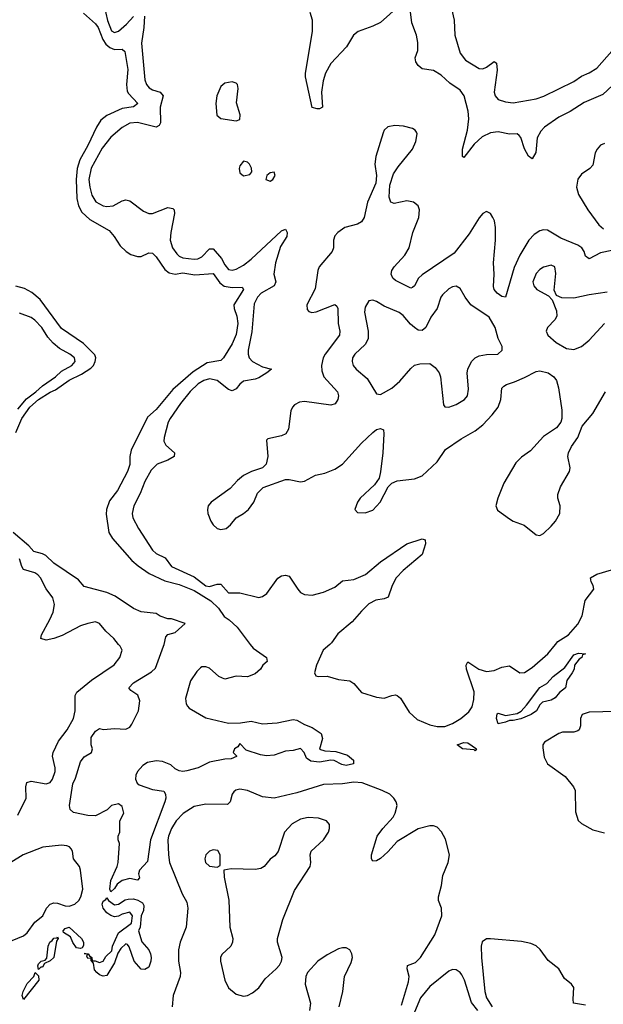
# Model space of a CAD drawing. Header units: inches. Extents: x 1771504 to 1971212, y 471788 to 643615.
# Tile 503 of 587: x 1890790 to 1893864, y 608103 to 613292. Entities that reach past the tile are written whole.
import ezdxf

# ---------------------------------------------------------------- set-up
doc = ezdxf.new("R2010")
doc.units = ezdxf.units.IN
doc.header["$MEASUREMENT"] = 0
doc.layers.add('B8690', color=7, linetype='Continuous')
doc.layers.add('B8691', color=7, linetype='Continuous')

msp = doc.modelspace()

# ---------------------------------------------------------------- linework, layer by layer
at = {"layer": 'B8690', "color": 5}
for points, elevation in [([(1890780.8, 609099.2), (1890824.3, 609190), (1890821.8, 609250), (1890827.6, 609272.4), (1890850, 609279), (1890930, 609265), (1890950, 609271.4), (1890963.7, 609290), (1890977.5, 609330), (1890977.7, 609350), (1890963.2, 609410), (1890966.5, 609430), (1890995, 609490), (1891039.9, 609550), (1891074, 609610), (1891081.7, 609650), (1891082, 609730), (1891091.8, 609748.2), (1891168, 609812), (1891288.4, 609891.6), (1891317.8, 609930), (1891329.7, 609970), (1891319.7, 609990), (1891311.5, 610000)], 280), ([(1892005.1, 610000), (1892020.3, 609980.3), (1892091, 609930), (1892094, 609910), (1892071.3, 609890), (1892058, 609870), (1892030, 609844), (1891990, 609828.7), (1891930, 609832.7), (1891870, 609816), (1891839, 609830), (1891790, 609874), (1891770, 609881.2), (1891750, 609881.2), (1891743, 609877), (1891723.4, 609856.6), (1891690, 609808), (1891664.5, 609715.5), (1891667.3, 609687.3), (1891673.7, 609673.7), (1891683, 609663), (1891770, 609613), (1891890, 609584.9), (1891953.2, 609586.8), (1892010, 609596), (1892070, 609581), (1892146.8, 609586.8), (1892230, 609603.8), (1892250, 609600.5), (1892290, 609577.3), (1892330, 609561.6), (1892378, 609530), (1892384.5, 609504.5), (1892370, 609448), (1892398, 609438), (1892455.1, 609435.1), (1892516.3, 609416.3), (1892548.4, 609390), (1892548, 609370), (1892510, 609361), (1892487.3, 609367.3), (1892447.2, 609387.2), (1892430, 609388.9), (1892370, 609379), (1892324.5, 609384.5), (1892300.3, 609400.3), (1892289.4, 609430), (1892270, 609451.1), (1892230, 609440.9), (1892190, 609437.6), (1892130, 609416.9), (1892090, 609412.8), (1892058, 609418), (1891982.5, 609442.5), (1891950, 609478), (1891939.9, 609460.1), (1891922, 609450), (1891914, 609430), (1891932, 609412), (1891931.6, 609408.4), (1891903.6, 609396.4), (1891870, 609395.3), (1891790, 609379), (1891730, 609349.2), (1891670, 609333.2), (1891650, 609329.2), (1891630, 609334), (1891610, 609344), (1891585.6, 609365.6), (1891543.2, 609383.2), (1891510, 609386.8), (1891463.2, 609376.8), (1891438.6, 609361.4), (1891410.4, 609330), (1891401.3, 609310), (1891400.4, 609290), (1891408.8, 609268.8), (1891420.3, 609260.3), (1891490, 609235.3), (1891550, 609226), (1891559.1, 609210), (1891560.4, 609190), (1891555.3, 609170), (1891478.6, 608970), (1891464, 608856), (1891420.7, 608810), (1891416, 608790), (1891422, 608770), (1891410, 608758), (1891370, 608766.6), (1891330, 608756.2), (1891304.4, 608735.6), (1891290, 608714), (1891270, 608695.3), (1891264.5, 608710), (1891270, 608756), (1891304.5, 608830), (1891309.5, 608850), (1891315.3, 608950), (1891308.7, 608970), (1891308.7, 608990), (1891318, 609010), (1891318, 609070), (1891338, 609110), (1891330, 609146), (1891310, 609159), (1891274, 609150), (1891251.3, 609128.7), (1891190, 609097.2), (1891150, 609098), (1891073.6, 609113.6), (1891055.3, 609130), (1891053.2, 609150), (1891070, 609264.9), (1891085, 609295), (1891110, 609380.7), (1891130, 609407.7), (1891169.2, 609430.8), (1891174, 609450), (1891166.6, 609470), (1891167.6, 609510), (1891190, 609542.8), (1891210, 609556), (1891231.1, 609551.1), (1891290, 609557.3), (1891350, 609553), (1891370, 609564), (1891381.1, 609578.9), (1891416.9, 609650), (1891422.4, 609702.4), (1891412.7, 609732.7), (1891376, 609756), (1891365.2, 609770), (1891390, 609797.1), (1891484.6, 609855.4), (1891505.7, 609874.3), (1891548.2, 609990), (1891550.7, 610000)], 260), ([(1892423.7, 610000), (1892388.5, 609970), (1892352.9, 609890), (1892343.1, 609850), (1892350, 609834.8), (1892362, 609830), (1892410, 609832.1), (1892470, 609815), (1892530, 609807), (1892550, 609793.4), (1892590, 609746.9), (1892670, 609722.4), (1892710, 609716.6), (1892750.2, 609730.2), (1892770, 609733.1), (1892779.3, 609730), (1892796.7, 609716.7), (1892841.8, 609641.8), (1892883.7, 609603.7), (1892950, 609576.3), (1892990, 609567.6), (1893030, 609567.5), (1893070, 609582.9), (1893114.6, 609610), (1893155.9, 609644.1), (1893173.4, 609670), (1893182.1, 609710), (1893183.6, 609750), (1893143.4, 609870), (1893141.5, 609890), (1893150, 609907), (1893209.6, 609869.6), (1893250, 609857.6), (1893290, 609862.3), (1893330, 609880.2), (1893370, 609886.5), (1893425.5, 609850), (1893450, 609851), (1893490, 609877.7), (1893571.9, 609950), (1893612.4, 610000)], 280), ([(1893933.9, 609646.1), (1893790, 609643.1), (1893752.7, 609630), (1893744.7, 609610), (1893743.9, 609570), (1893736.9, 609550), (1893730, 609543.9), (1893710, 609538), (1893650, 609536.8), (1893630, 609529.8), (1893554.9, 609485.1), (1893546.3, 609470), (1893545.2, 609454.8), (1893553.7, 609406.3), (1893570.1, 609370), (1893663.8, 609303.8), (1893706.7, 609250), (1893716.1, 609230), (1893717.9, 609117.9), (1893732.5, 609072.5), (1893750, 609056.3), (1893810, 609022.6), (1893870, 609006.5)], 280), ([(1892800.8, 608099.2), (1892838.6, 608221.4), (1892842, 608250), (1892831.2, 608290), (1892833.2, 608306.8), (1892875.8, 608324.2), (1892902.2, 608350), (1892977.8, 608470), (1893014.4, 608570), (1893012.9, 608610), (1892996, 608650), (1892996.2, 608670), (1893012, 608730), (1893018.9, 608781.1), (1893046.8, 608850), (1893053.6, 608890), (1893032.8, 608972.8), (1893011.8, 609011.8), (1892990, 609035.8), (1892970, 609044.5), (1892950, 609044.4), (1892890, 609028.1), (1892778.5, 608961.5), (1892730, 608906.6), (1892690, 608871), (1892670, 608858.9), (1892650, 608857.2), (1892644.2, 608870), (1892643.9, 608890), (1892673.6, 608990), (1892702.8, 609030), (1892757.7, 609090), (1892768.4, 609110), (1892779.4, 609150), (1892773.5, 609170), (1892760.6, 609190), (1892739.9, 609210), (1892699.3, 609230), (1892593.7, 609270), (1892550, 609273.4), (1892490, 609264.8), (1892390, 609261.1), (1892250, 609216.8), (1892130, 609189), (1892070, 609196.2), (1891990, 609230.4), (1891950, 609236.2), (1891928.8, 609231.2), (1891917.8, 609222.2), (1891908.6, 609210), (1891899.6, 609170), (1891884.1, 609155.9), (1891770, 609157.3), (1891710, 609146.2), (1891650.8, 609109.2), (1891614.6, 609070), (1891589.2, 609030), (1891574, 608990), (1891571.4, 608970), (1891573.3, 608890), (1891579.5, 608850), (1891645.4, 608685.4), (1891670, 608641.7), (1891675.7, 608610), (1891667.3, 608510), (1891635.7, 608430), (1891626.7, 608390), (1891626.9, 608330), (1891637.7, 608270), (1891636.3, 608250), (1891599.2, 608150), (1891593.5, 608090)], 280), ([(1890750, 608439.8), (1890810, 608463.5), (1890830, 608480.2), (1890870, 608536.6), (1890912.5, 608570), (1890932.2, 608610), (1890950, 608630.1), (1890970, 608637.6), (1890990, 608636.6), (1891030, 608621.3), (1891050, 608620.2), (1891080.5, 608630), (1891101.8, 608650), (1891112.2, 608670), (1891122.8, 608710), (1891111.2, 608810), (1891104.7, 608830), (1891072.9, 608870), (1891068.9, 608910), (1891062.1, 608922.1), (1891052.7, 608932.7), (1891039, 608939), (1891010, 608941.6), (1890911.6, 608931.6), (1890808.6, 608891.4), (1890743.2, 608850)], 280), ([(1893770, 608098.6), (1893708.3, 608108.3), (1893705, 608130), (1893710, 608191.1), (1893696.8, 608210), (1893660, 608240), (1893629.4, 608289.4), (1893573.8, 608333.8), (1893532.4, 608392.4), (1893510, 608412), (1893482.9, 608422.8), (1893433.3, 608433.3), (1893270, 608447.3), (1893250, 608447.8), (1893226.8, 608433.2), (1893221.9, 608410), (1893222.5, 608350), (1893240.9, 608170), (1893250, 608137.3), (1893278.3, 608090)], 280), ([(1892473, 608090), (1892492, 608170), (1892501.6, 608250), (1892536.6, 608323.4), (1892543.1, 608350), (1892540.4, 608370), (1892530, 608389.5), (1892510, 608401.1), (1892490, 608401.5), (1892470, 608395.5), (1892410, 608364), (1892361.5, 608330), (1892306, 608270), (1892297.8, 608250), (1892294.2, 608210), (1892322.2, 608110), (1892317.6, 608070)], 320), ([(1893202.9, 608070), (1893170, 608112.7), (1893133.3, 608230), (1893118.4, 608258.4), (1893110, 608271.1), (1893090, 608285), (1893070, 608287.1), (1893050, 608277.7), (1892950, 608197.4), (1892902.1, 608137.8), (1892870, 608061.1)], 280)]:
    msp.add_lwpolyline(points, dxfattribs=dict(at, elevation=elevation))
for points, elevation in [([(1893390, 609598), (1893370, 609599), (1893350, 609589.6), (1893310, 609582), (1893302, 609610), (1893305.6, 609634.4), (1893310, 609638), (1893350, 609624.7), (1893410, 609636.3), (1893431.6, 609648.4), (1893460.4, 609679.6), (1893530, 609772.9), (1893566.3, 609793.7), (1893600.5, 609830), (1893662.3, 609877.7), (1893710, 609944), (1893734, 609954), (1893770.9, 609950.9), (1893755.3, 609944.7), (1893750.7, 609930), (1893738, 609922), (1893713.4, 609890), (1893710.4, 609870), (1893700.7, 609850), (1893672.4, 609810), (1893664.9, 609770), (1893634.3, 609745.7), (1893610, 609717.4), (1893590, 609705.3), (1893544.8, 609695.2), (1893530, 609681.2), (1893513.4, 609650), (1893484.9, 609630), (1893430, 609606.9)], 260), ([(1893190, 609438), (1893184.7, 609444.7), (1893122, 609450), (1893095.3, 609470), (1893130, 609483), (1893150, 609480.4), (1893196, 609450)], 260), ([(1892310, 609088.2), (1892270, 609078.1), (1892225.5, 609054.5), (1892185.6, 609010), (1892152.4, 608907.6), (1892133.9, 608886.1), (1892110, 608868), (1892077.5, 608830), (1892060.7, 608819.3), (1892030, 608812.7), (1891903.4, 608816.6), (1891866, 608810), (1891867.3, 608772.7), (1891891.8, 608651.8), (1891897.9, 608510), (1891913.7, 608450), (1891911.1, 608430), (1891901.8, 608410), (1891854.4, 608365.6), (1891847.5, 608350), (1891847.7, 608330), (1891870.2, 608230), (1891890.2, 608190), (1891930, 608157.1), (1891970, 608145.7), (1891990, 608149.4), (1892017, 608163), (1892049.8, 608190), (1892082.8, 608237.2), (1892140.4, 608290), (1892158.9, 608310), (1892169.7, 608330), (1892172.2, 608350), (1892148.6, 608430), (1892148.5, 608450), (1892175.9, 608550), (1892237.7, 608702.3), (1892319.7, 608830), (1892324, 608850), (1892319.7, 608890), (1892326.3, 608910), (1892390, 608970.3), (1892416.8, 609010), (1892422.7, 609030), (1892422, 609050), (1892407, 609070), (1892364, 609084)], 320), ([(1891810, 608917.7), (1891789.6, 608910.4), (1891770.2, 608890), (1891765.1, 608870), (1891768.7, 608850), (1891790, 608830.3), (1891830, 608826), (1891846, 608834), (1891845.7, 608890), (1891834.1, 608914.1)], 320), ([(1891290, 608627.3), (1891310, 608630.8), (1891345.9, 608654.1), (1891362, 608658), (1891390, 608659.2), (1891412.6, 608652.6), (1891437.5, 608637.5), (1891443.7, 608623.7), (1891442.3, 608597.7), (1891430.4, 608570), (1891424, 608510), (1891416, 608490), (1891433, 608433), (1891470.7, 608390), (1891478.8, 608370), (1891482.8, 608350), (1891480.7, 608330), (1891470, 608298), (1891450, 608286), (1891430, 608288), (1891394, 608330), (1891366.3, 608406.3), (1891358, 608418), (1891350, 608421.2), (1891323, 608397), (1891307.1, 608372.9), (1891290, 608321.2), (1891250, 608255.1), (1891230, 608252), (1891210, 608258), (1891196, 608270), (1891184.7, 608284.7), (1891179.5, 608319.5), (1891166, 608334), (1891166, 608346), (1891150, 608344), (1891143.1, 608356.9), (1891147.3, 608367.3), (1891129.2, 608370.8), (1891151.3, 608370), (1891158, 608358), (1891170.8, 608350), (1891171.6, 608331.6), (1891188.4, 608331.6), (1891210, 608324), (1891230, 608330.8), (1891244.6, 608355.4), (1891275.1, 608384.9), (1891279.5, 608410), (1891310, 608480.5), (1891379.5, 608530), (1891383.7, 608570), (1891370, 608589.2), (1891330, 608578), (1891310, 608567), (1891290, 608564.5), (1891270, 608572), (1891250, 608584.5), (1891230, 608609.3), (1891224.7, 608630), (1891230, 608646.8), (1891244.8, 608655.2), (1891250, 608664.7), (1891258.8, 608650)], 260), ([(1891110, 608397.2), (1891090, 608400.9), (1891069.7, 608429.7), (1891058.4, 608458.4), (1891020.9, 608480.9), (1891019.3, 608490), (1891030, 608502.8), (1891050.3, 608510), (1891116.4, 608450), (1891126, 608430), (1891127.1, 608412.9), (1891119.1, 608400.9)], 260), ([(1890890, 608286), (1890886.6, 608306.6), (1890890, 608316), (1890904, 608330), (1890924.7, 608335.3), (1890934, 608346), (1890939.6, 608410), (1890948.4, 608430), (1890961.4, 608438.6), (1890970, 608451.7), (1890987.2, 608452.8), (1890990, 608458), (1890993.4, 608450), (1890983.4, 608436.6), (1890970.6, 608350), (1890950, 608332.7), (1890921.4, 608318.6), (1890910, 608299), (1890902, 608298), (1890891, 608289)], 260), ([(1890810, 608128), (1890803.7, 608150), (1890807.8, 608170), (1890830, 608212.4), (1890864.5, 608250), (1890871.3, 608271.3), (1890890, 608254), (1890890.4, 608230)], 260)]:
    msp.add_lwpolyline(points, close=True, dxfattribs=dict(at, elevation=elevation))
at = {"layer": 'B8691', "color": 5}
for points, elevation in [([(1891225.7, 613405.7), (1891253, 613287), (1891273.3, 613233.4), (1891290, 613224.8), (1891310, 613232.1), (1891352.6, 613267.4), (1891390, 613309.4)], 280), ([(1892790, 613364), (1892690, 613277.4), (1892650, 613257.7), (1892573.6, 613230), (1892548, 613210), (1892511.4, 613148.6), (1892430, 613060.3), (1892401.5, 613010), (1892389, 612970), (1892379.2, 612910), (1892384.9, 612830), (1892370, 612822.6), (1892357.8, 612822.3), (1892330, 612829.7), (1892295.6, 612990), (1892295, 613010), (1892333.4, 613230), (1892332.3, 613290), (1892319.9, 613330)], 280), ([(1893939.8, 612970), (1893862.2, 612897.8), (1893764.2, 612855.9), (1893690, 612808.2), (1893630, 612777.5), (1893554.1, 612725.9), (1893535.5, 612704.5), (1893516.9, 612670), (1893508.4, 612591.6), (1893490, 612558.4), (1893470, 612571.8), (1893450, 612611.6), (1893430, 612671.5), (1893421.5, 612681.5), (1893410, 612689.8), (1893370, 612689.1), (1893310, 612700.4), (1893270, 612695.8), (1893225.8, 612674.2), (1893184.6, 612635.4), (1893130, 612565.1), (1893122, 612570), (1893123.2, 612610), (1893148.9, 612710), (1893156.2, 612770), (1893152.8, 612810), (1893131.2, 612890), (1893110, 612921.1), (1893056.7, 612956.7), (1893010, 612999.3), (1892970, 613024.3), (1892910, 613033.6), (1892890, 613049.8), (1892876.3, 613070), (1892872.8, 613090), (1892888.1, 613130), (1892888.2, 613171.8), (1892880.3, 613210), (1892855.2, 613275.2), (1892847.7, 613347.7)], 280), ([(1893064.1, 613350), (1893078.7, 613290), (1893081.8, 613210), (1893110, 613116), (1893139, 613079), (1893210, 613034.1), (1893230, 613032.1), (1893250, 613041.1), (1893290, 613071.1), (1893302.2, 613062.2), (1893305.5, 613025.5), (1893290.1, 612910), (1893294.1, 612890), (1893311.4, 612871.4), (1893350, 612858.4), (1893390, 612853.5), (1893510, 612874.8), (1893551.9, 612888.1), (1893710, 612966.7), (1893750, 612994.7), (1893790, 613011.5), (1893830, 613036.6), (1893910, 613125.7)], 280), ([(1891126.1, 613326.1), (1891189, 613270), (1891202.8, 613250), (1891227.4, 613187.4), (1891243.5, 613163.5), (1891264.6, 613144.7), (1891290, 613135.4), (1891330, 613137.1), (1891343.5, 613123.5), (1891359.8, 613030), (1891352.2, 612950), (1891355.9, 612915.9), (1891362.9, 612902.9), (1891411.9, 612850), (1891390, 612832.7), (1891330, 612823.9), (1891250, 612787.3), (1891217.1, 612762.8), (1891194, 612726), (1891150, 612628.9), (1891107.1, 612552.9), (1891092.5, 612507.5), (1891087.3, 612450), (1891091.4, 612350), (1891100.1, 612310), (1891118.3, 612278.3), (1891159.2, 612239.2), (1891261.1, 612181.1), (1891288.4, 612150), (1891319.6, 612099.6), (1891350.4, 612070), (1891375.2, 612055.2), (1891410, 612043.6), (1891430, 612044.7), (1891470, 612062.7), (1891490, 612060.8), (1891510, 612041.5), (1891554.6, 611974.6), (1891577.2, 611957.2), (1891610, 611950.9), (1891650, 611958.1), (1891713.3, 611946.7), (1891810, 611953.5), (1891844.7, 611904.7), (1891867.9, 611887.9), (1891910, 611880.1), (1891962.8, 611882.8), (1891968.5, 611870), (1891918.3, 611790), (1891920.3, 611770), (1891934.8, 611730), (1891938.7, 611690), (1891930, 611632.3), (1891910, 611583), (1891864.4, 611510), (1891850, 611495.6), (1891777.3, 611482.7), (1891703.8, 611436.2), (1891597.2, 611342.8), (1891510, 611238.3), (1891463.1, 611196.9), (1891377.5, 611022.5), (1891370.4, 610989.6), (1891370, 610948), (1891358.4, 610910), (1891305.5, 610810), (1891263.6, 610756.4), (1891248.2, 610710), (1891246.2, 610686.2), (1891259.5, 610590), (1891278.3, 610558.3), (1891381.8, 610441.8), (1891413.8, 610413.8), (1891473.1, 610373.1), (1891555.2, 610335.2), (1891630, 610315.1), (1891710, 610284), (1891796.6, 610230), (1891838, 610190), (1891867.4, 610147.4), (1891893.4, 610130), (1891935.5, 610090), (1892005.1, 610000)], 260), ([(1891447.2, 613310), (1891444.2, 613250), (1891431.5, 613168.5), (1891450, 612974), (1891458.6, 612950), (1891471.9, 612931.9), (1891490, 612921.4), (1891530.3, 612910), (1891545.2, 612890), (1891530.9, 612830), (1891531.4, 612748.6), (1891525, 612735), (1891510, 612726), (1891410, 612749.9), (1891370, 612745.7), (1891330, 612723.9), (1891270, 612673.5), (1891224.9, 612615.1), (1891166.6, 612510), (1891155.3, 612450), (1891159.2, 612410), (1891170, 612366.9), (1891192, 612332), (1891230, 612311.6), (1891250, 612307.3), (1891282.4, 612310), (1891330, 612337), (1891350, 612343.2), (1891370, 612337.8), (1891443.2, 612283.2), (1891470, 612271.1), (1891490.3, 612270.2), (1891570, 612301.6), (1891596.7, 612296.7), (1891603.2, 612290), (1891605.7, 612270), (1891585.8, 612170), (1891583.5, 612130), (1891595.7, 612090), (1891617.9, 612057.9), (1891630, 612046), (1891650, 612036.8), (1891710, 612029), (1891728.7, 612031.3), (1891750, 612042.5), (1891790, 612083.8), (1891810, 612084), (1891852.5, 612032.5), (1891870, 611999.3), (1891890, 611975.3), (1891910, 611972.5), (1891930, 611977.2), (1891970, 611999), (1892010, 612030.6), (1892170, 612179), (1892190, 612187), (1892198.9, 612170), (1892197.6, 612150), (1892163.9, 612096.1), (1892138.1, 612010), (1892129.7, 611950), (1892139.3, 611910), (1892131.4, 611890), (1892062.7, 611850), (1892043.7, 611830), (1892026, 611794), (1892013.7, 611646.3), (1891994.3, 611550), (1891993.2, 611530), (1891998.9, 611510), (1892017.1, 611490), (1892070, 611463.1), (1892117.1, 611450), (1892092.9, 611430), (1892050, 611405.3), (1892030, 611397.1), (1891970, 611386.1), (1891949.4, 611370.6), (1891930, 611347.2), (1891910, 611335.7), (1891890, 611343.7), (1891830, 611389.9), (1891790, 611398.5), (1891760.2, 611390), (1891730, 611372.4), (1891688.3, 611331.7), (1891636.6, 611270), (1891583.4, 611190), (1891573.2, 611170), (1891550.6, 611090), (1891550.1, 611070), (1891559.4, 611050), (1891606.5, 611010), (1891603.2, 610990), (1891570.3, 610970), (1891514.3, 610950), (1891482.6, 610917.4), (1891450, 610858.8), (1891424.5, 610795.5), (1891391.3, 610730), (1891382.9, 610690), (1891386.7, 610666.7), (1891416, 610610), (1891490, 610496.3), (1891510, 610478.7), (1891556, 610456), (1891590, 610409.6), (1891710, 610355.9), (1891770, 610308.5), (1891790, 610305), (1891830, 610316.4), (1891850, 610317), (1891890, 610271.1), (1891950, 610270.9), (1892050, 610246.7), (1892070, 610252), (1892091.6, 610268.4), (1892150, 610348.9), (1892170, 610360.2), (1892190, 610364.6), (1892210, 610359.5), (1892254.7, 610290), (1892270, 610273.8), (1892290, 610262), (1892330, 610259.8), (1892390, 610274.8), (1892450, 610301.1), (1892490, 610334), (1892550, 610341.2), (1892612.2, 610367.8), (1892690, 610435.1), (1892830, 610529.2), (1892910, 610555.8), (1892926, 610550), (1892928.4, 610530), (1892910, 610474), (1892810, 610389), (1892773.7, 610350), (1892753, 610310), (1892731.9, 610248.1), (1892710, 610239.9), (1892666.9, 610233.1), (1892630, 610212.7), (1892590, 610175.2), (1892542, 610118), (1892465.3, 610054.7), (1892432.5, 610007.5), (1892423.7, 610000)], 280), ([(1893910, 612075.2), (1893850, 612063), (1893790, 612031.8), (1893770, 612046), (1893762.8, 612070), (1893750.5, 612090), (1893730, 612104.1), (1893640.5, 612140.5), (1893570, 612182.2), (1893550, 612185), (1893530, 612179.8), (1893500.2, 612159.8), (1893472.8, 612130), (1893424.4, 612050), (1893394.3, 611985.6), (1893350, 611829.7), (1893330, 611832.9), (1893305.8, 611850), (1893289, 611870), (1893285.4, 611885.4), (1893288.7, 611950), (1893285.3, 612010), (1893297.4, 612130), (1893296.4, 612196.4), (1893291, 612231), (1893282.2, 612250), (1893270, 612269.6), (1893250, 612280.5), (1893230, 612269.7), (1893210, 612248), (1893157.6, 612162.4), (1893078.1, 612061.9), (1892910, 611946.6), (1892891.1, 611928.9), (1892870, 611889.6), (1892859.3, 611880.7), (1892850, 611876.8), (1892770, 611917.3), (1892755, 611930), (1892747.5, 611950), (1892749.9, 611970), (1892762.4, 611990), (1892818.6, 612050), (1892841.4, 612090), (1892861.6, 612170), (1892892, 612250), (1892896.1, 612290), (1892888.7, 612310), (1892865.1, 612330), (1892830, 612337.5), (1892763.6, 612323.6), (1892745.7, 612330), (1892736.1, 612356.1), (1892739.9, 612420.1), (1892759.7, 612480.3), (1892783.2, 612516.8), (1892859.1, 612610), (1892876.5, 612650), (1892883.1, 612690), (1892879.6, 612699.6), (1892873.6, 612710), (1892858.7, 612718.7), (1892811.5, 612731.5), (1892765.8, 612734.2), (1892730, 612728), (1892710.2, 612709.8), (1892704, 612696), (1892666.2, 612570), (1892660.7, 612530), (1892669.2, 612470), (1892666.2, 612430), (1892622.9, 612330), (1892605, 612250), (1892590, 612226), (1892570, 612214.2), (1892503.5, 612196.5), (1892466, 612170), (1892450, 612152), (1892444, 612130), (1892442.9, 612090), (1892435.4, 612070), (1892368.2, 611990), (1892360.4, 611970), (1892346.4, 611873.6), (1892302.9, 611790), (1892304.6, 611764.6), (1892314, 611754), (1892329, 611749), (1892352.4, 611752.4), (1892450, 611790.1), (1892461.3, 611781.3), (1892466.2, 611770), (1892467.7, 611690), (1892477.1, 611650), (1892475.4, 611630), (1892398.9, 611530), (1892388.3, 611510), (1892379.2, 611470), (1892381.7, 611441.7), (1892392.7, 611410), (1892464.1, 611330), (1892469.4, 611310), (1892466.1, 611290), (1892451.7, 611268.3), (1892430, 611259.9), (1892290, 611279.1), (1892264.3, 611275.7), (1892237.9, 611262.1), (1892226.8, 611250), (1892218.3, 611230), (1892205.4, 611134.6), (1892192.2, 611110), (1892170, 611098.2), (1892096.8, 611083.2), (1892090, 611075.3), (1892096.9, 610990), (1892088.5, 610950), (1892069.1, 610930.9), (1892010.7, 610910), (1891970, 610889.7), (1891937, 610863), (1891898.7, 610821.3), (1891799.3, 610750), (1891783.1, 610730), (1891779.5, 610710), (1891781.3, 610690), (1891797.6, 610650), (1891808.8, 610630), (1891830, 610610.4), (1891850, 610604.9), (1891877, 610610), (1891900.5, 610630), (1891930, 610667), (1891970, 610688.9), (1891994.7, 610710), (1892023.5, 610750), (1892043.1, 610796.9), (1892073, 610827), (1892190, 610869.2), (1892210, 610869.3), (1892270, 610856.8), (1892290, 610859.8), (1892349, 610891), (1892397.7, 610902.3), (1892450, 610924), (1892490, 610950.2), (1892590, 611059.3), (1892650, 611116.1), (1892670, 611132.4), (1892690, 611138), (1892707.3, 611130), (1892708.8, 611108.8), (1892702.6, 611010), (1892691.4, 610908.6), (1892683.6, 610876.4), (1892658.8, 610841.2), (1892583.6, 610770), (1892570.4, 610750), (1892554.8, 610710), (1892570, 610694.8), (1892610, 610693), (1892650, 610707.6), (1892689.7, 610750), (1892732, 610830), (1892749.8, 610850.2), (1892779, 610861), (1892870, 610871.9), (1892910, 610887.3), (1892990, 610962.6), (1893034, 611026), (1893116.6, 611083.4), (1893190, 611125.4), (1893230, 611157), (1893279.9, 611210), (1893309.9, 611250), (1893325, 611290), (1893330.7, 611349.3), (1893340, 611360), (1893354.5, 611370), (1893397.1, 611382.8), (1893450, 611406.4), (1893510, 611438.6), (1893530, 611442.2), (1893574, 611430), (1893603.1, 611410), (1893617.2, 611390), (1893627.8, 611352.2), (1893645.5, 611234.5), (1893645.5, 611190), (1893640.3, 611170), (1893618.5, 611141.5), (1893550, 611096), (1893480.1, 611019.9), (1893433.7, 610986.3), (1893403.9, 610956.1), (1893339.8, 610850), (1893308.7, 610770), (1893298.5, 610730), (1893307.7, 610707.7), (1893370, 610661.3), (1893390, 610649.2), (1893447.5, 610627.5), (1893510, 610576.3), (1893530, 610573), (1893550, 610584.4), (1893590, 610622), (1893613, 610650), (1893635, 610690), (1893637.8, 610730), (1893625.3, 610770), (1893625, 610790), (1893638.4, 610830), (1893686.3, 610910), (1893690.7, 610930), (1893678, 610990), (1893681, 611010), (1893696.8, 611043.2), (1893730, 611090.6), (1893753.7, 611150), (1893810, 611216.9), (1893875.2, 611330)], 320), ([(1893870, 612639.3), (1893850.1, 612629.9), (1893831.7, 612610), (1893821.2, 612590), (1893810, 612525.1), (1893793.2, 612506.8), (1893750, 612478.4), (1893730, 612451.3), (1893723.7, 612410), (1893734.3, 612370), (1893782.5, 612290), (1893840.1, 612210), (1893864.7, 612190)], 320), ([(1893884.6, 611855.4), (1893790, 611842.6), (1893710, 611825.1), (1893645.6, 611825.6), (1893618, 611838), (1893606, 611866), (1893614.5, 611954.5), (1893609.6, 611989.6), (1893590, 611998.7), (1893550, 611988), (1893530, 611975.4), (1893510, 611954.7), (1893493.7, 611910), (1893499.3, 611890), (1893514, 611870), (1893575.9, 611835.9), (1893594.8, 611814.8), (1893618.3, 611758.3), (1893619.5, 611730), (1893608.4, 611710), (1893570.3, 611669.7), (1893563.8, 611650), (1893572.4, 611630), (1893615.8, 611590), (1893670, 611559.6), (1893710, 611554.6), (1893750, 611568.9), (1893790, 611602.7), (1893870.8, 611690)], 340), ([(1890770, 611116.2), (1890801.4, 611190), (1890842.9, 611250), (1890889.5, 611290), (1890950, 611328.5), (1890978.6, 611341.4), (1891050, 611391.9), (1891115.5, 611424.5), (1891164.7, 611455.3), (1891178.7, 611470), (1891188.7, 611490), (1891190.8, 611510), (1891186.1, 611526.1), (1891125.5, 611585.5), (1891010, 611664.2), (1890897.5, 611817.5), (1890854.1, 611854.1), (1890814.9, 611874.9), (1890770, 611887.4)], 260), ([(1890781.2, 611238.8), (1890826.4, 611293.6), (1890876.1, 611330), (1890910, 611361.5), (1890979.2, 611410), (1891010, 611439.6), (1891065.2, 611470), (1891082.4, 611490), (1891078.6, 611510), (1891054.4, 611530), (1890999.4, 611559.4), (1890966.5, 611586.5), (1890938.1, 611618.1), (1890906.6, 611670), (1890870, 611708.5), (1890850, 611722.3), (1890790, 611745.2)], 280), ([(1891550.7, 610000), (1891560.9, 610039.1), (1891570, 610051.3), (1891610, 610062.8), (1891662, 610110), (1891590, 610135.3), (1891570, 610135.3), (1891530, 610148.7), (1891510, 610162), (1891430, 610172), (1891390, 610189.5), (1891293.5, 610253.5), (1891250, 610274), (1891130, 610304.5), (1891099.9, 610339.9), (1890970, 610427.5), (1890927.6, 610467.6), (1890910, 610477.8), (1890863.9, 610490), (1890839.1, 610519.1), (1890756.7, 610590)], 260), ([(1891311.5, 610000), (1891286.8, 610030), (1891244.1, 610070), (1891210.5, 610110.5), (1891190, 610117.8), (1891150, 610110.7), (1891110, 610097.3), (1891013.5, 610046.5), (1890970, 610031), (1890930, 610022.2), (1890901.6, 610030), (1890906, 610050), (1890949.9, 610130.1), (1890966.2, 610170), (1890973.1, 610210), (1890965, 610244.9), (1890930, 610292.8), (1890899.8, 610350), (1890886.5, 610366.5), (1890870, 610377.6), (1890810, 610395), (1890800.8, 610410), (1890788.5, 610450)], 280), ([(1893612.4, 610000), (1893624.8, 610015.2), (1893681.9, 610050), (1893730, 610107), (1893753.4, 610150), (1893768.2, 610231.8), (1893814.6, 610290), (1893811.5, 610310), (1893799.8, 610330), (1893797.6, 610350), (1893829.7, 610370), (1893907.1, 610392.8)], 280)]:
    msp.add_lwpolyline(points, dxfattribs=dict(at, elevation=elevation))
for points, elevation in [([(1891910, 612963.8), (1891870, 612957.3), (1891850, 612940.5), (1891829.4, 612890), (1891823.2, 612850), (1891828.5, 612788.5), (1891850, 612770.3), (1891930, 612759.1), (1891950, 612766), (1891951.5, 612790), (1891932.9, 612852.9), (1891941.2, 612930), (1891937.7, 612950), (1891930, 612957.7)], 320), ([(1891970, 612546), (1891950, 612521.2), (1891946.8, 612506.8), (1891950, 612484), (1891970, 612468.8), (1892003.2, 612476.8), (1892013.2, 612490), (1892012, 612510), (1892000.9, 612530), (1891990, 612540.9)], 320), ([(1892130, 612488), (1892110, 612484), (1892091.3, 612470), (1892086, 612450), (1892110, 612440.7), (1892124, 612450), (1892136, 612470)], 320), ([(1893090, 611887.6), (1893070, 611884.7), (1893050, 611872.8), (1893018, 611842), (1893009.2, 611830), (1892989.3, 611770), (1892955.7, 611724.3), (1892930, 611669.7), (1892910, 611653.1), (1892890, 611655.3), (1892870, 611668.9), (1892848.1, 611688.1), (1892810, 611733.8), (1892790, 611747.9), (1892710, 611782.7), (1892670, 611806.6), (1892650, 611814.3), (1892630, 611809.6), (1892610, 611776), (1892606.4, 611750), (1892625, 611650), (1892625.1, 611610), (1892610, 611579.8), (1892555.3, 611530), (1892543.6, 611510), (1892540.8, 611490), (1892546.5, 611470), (1892562.3, 611450), (1892620.6, 611400.6), (1892670, 611320.5), (1892690, 611317), (1892750, 611349.2), (1892792.9, 611387.1), (1892850, 611454.3), (1892870, 611471.3), (1892897.8, 611477.7), (1892950, 611479.6), (1892978.8, 611458.8), (1892999.6, 611430), (1893007.6, 611410), (1893022, 611262), (1893030, 611251), (1893050, 611250.6), (1893090, 611263.7), (1893133.6, 611290), (1893149.7, 611310.3), (1893155.2, 611344.8), (1893148.2, 611430), (1893150.9, 611450), (1893169.7, 611490), (1893190, 611509.1), (1893210, 611519.7), (1893250, 611528), (1893308, 611530), (1893332, 611550), (1893332.3, 611570), (1893311.1, 611611.1), (1893294.4, 611670), (1893263.8, 611723.8), (1893167.1, 611790), (1893136.2, 611830), (1893110, 611875.1)], 340)]:
    msp.add_lwpolyline(points, close=True, dxfattribs=dict(at, elevation=elevation))

doc.saveas('drawing.dxf')
